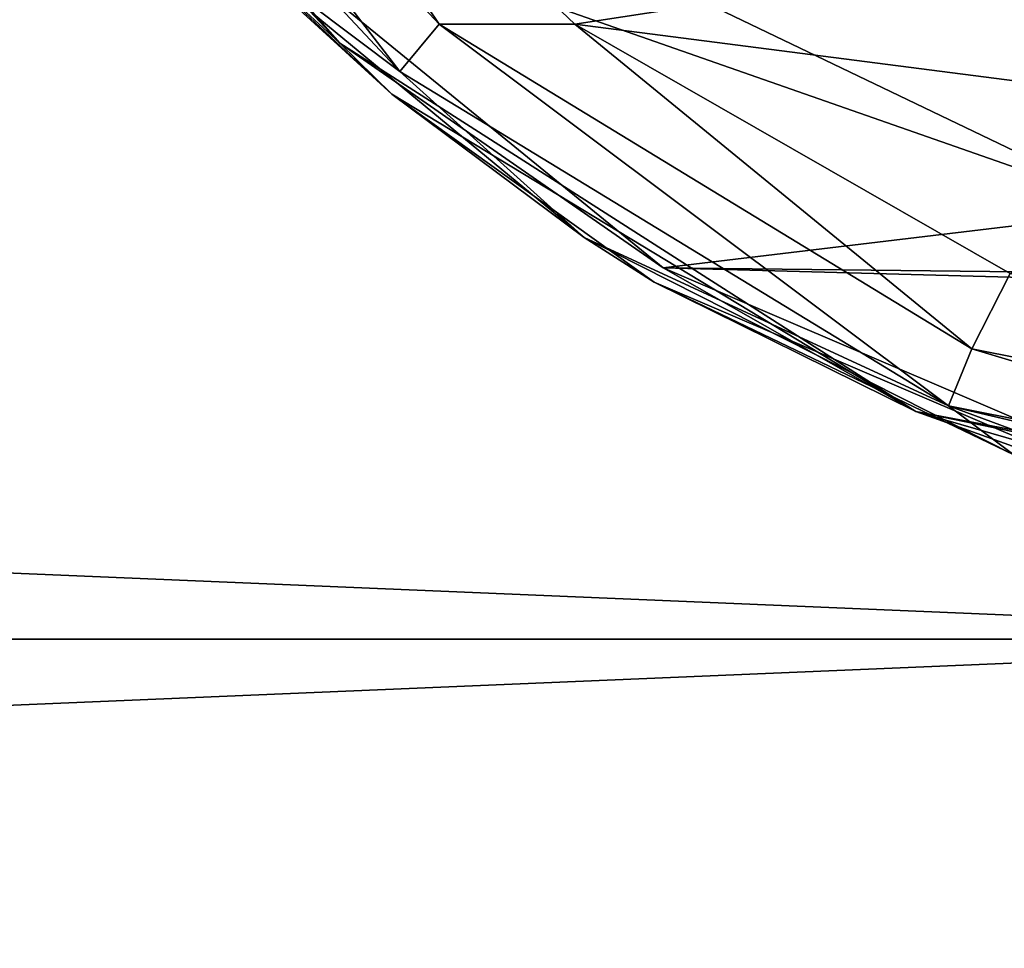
# Model space of a CAD drawing. Extents: x -252 to 252, y -10 to 685.
# Tile 538 of 656: x -119.29 to -113.44, y 579.67 to 585.18. Entities that reach past the tile are written whole.
import ezdxf

# ---------------------------------------------------------------- set-up
doc = ezdxf.new("R2010")
doc.units = 0
doc.header["$LTSCALE"] = 65.369103
for name, color, linetype in [('1633', 7, 'CONTINUOUS'), ('1634', 7, 'CONTINUOUS'), ('1636', 7, 'CONTINUOUS'), ('1639', 7, 'CONTINUOUS'), ('1654', 7, 'CONTINUOUS'), ('1655', 7, 'CONTINUOUS'), ('2509', 7, 'CONTINUOUS'), ('2514', 7, 'CONTINUOUS'), ('2518', 7, 'CONTINUOUS'), ('3903', 7, 'CONTINUOUS'), ('3904', 7, 'CONTINUOUS')]:
    doc.layers.add(name, color=color, linetype=linetype)

msp = doc.modelspace()

# ---------------------------------------------------------------- linework, layer by layer
at = {"layer": '1633', "color": 7, "linetype": 'CONTINUOUS'}
for points in [[(-115.4654, 583.7038, -68.5), (-118.3103, 586.0253, -68.5), (-112.6406, 584.0412, -68.5), (-115.4654, 583.7038, -68.5)], [(-112.6406, 584.0412, -68.5), (-118.3103, 586.0253, -68.5), (-115.2929, 585.3154, -68.5), (-112.6406, 584.0412, -68.5)], [(-110, 583.6417, -68.5), (-115.4654, 583.7038, -68.5), (-112.6406, 584.0412, -68.5), (-110, 583.6417, -68.5)], [(-105.0155, 583.4234, -68.5), (-115.4654, 583.7038, -68.5), (-110, 583.6417, -68.5), (-105.0155, 583.4234, -68.5)], [(-115.4654, 583.7038, -68.5), (-105.0155, 583.4234, -68.5), (-112.4524, 582.4133, -68.5), (-115.4654, 583.7038, -68.5)]]:
    msp.add_3dface(points, dxfattribs=at)
at = {"layer": '1634', "color": 7, "linetype": 'CONTINUOUS'}
for points in [[(-118.2271, 587.2776, -15.5), (-115.9903, 585.149, -15.5), (-113.9709, 585.46, -15.5), (-118.2271, 587.2776, -15.5)], [(-113.9709, 585.46, -15.5), (-115.9903, 585.149, -15.5), (-111.7686, 584.605, -15.5), (-113.9709, 585.46, -15.5)], [(-115.9903, 585.149, -15.5), (-113.4067, 583.6707, -15.5), (-111.7686, 584.605, -15.5), (-115.9903, 585.149, -15.5)]]:
    msp.add_3dface(points, dxfattribs=at)
at = {"layer": '1636', "color": 7, "linetype": 'CONTINUOUS'}
for points in [[(-118.3797, 585.9538, -68.4), (-117.0758, 584.7337, -68.4), (-118.1293, 585.6967, -16.5), (-118.3797, 585.9538, -68.4)], [(-118.1293, 585.6967, -16.5), (-117.0758, 584.7337, -68.4), (-115.9347, 583.8833, -16.5), (-118.1293, 585.6967, -16.5)], [(-117.0758, 584.7337, -68.4), (-115.5191, 583.6183, -68.4), (-115.9347, 583.8833, -16.5), (-117.0758, 584.7337, -68.4)], [(-115.9347, 583.8833, -16.5), (-115.5191, 583.6183, -68.4), (-113.3843, 582.5938, -16.5), (-115.9347, 583.8833, -16.5)], [(-115.5191, 583.6183, -68.4), (-112.4771, 582.3161, -68.4), (-113.3843, 582.5938, -16.5), (-115.5191, 583.6183, -68.4)]]:
    msp.add_3dface(points, dxfattribs=at)
at = {"layer": '1639', "color": 7, "linetype": 'CONTINUOUS'}
for points in [[(-114.8624, 586.136, -63.5), (-113.923, 585.5472, -15.6), (-112.6506, 584.9704, -63.5), (-114.8624, 586.136, -63.5)], [(-113.923, 585.5472, -15.6), (-111.7457, 584.7025, -15.6), (-112.6506, 584.9704, -63.5), (-113.923, 585.5472, -15.6)]]:
    msp.add_3dface(points, dxfattribs=at)
at = {"layer": '1654', "color": 7, "linetype": 'CONTINUOUS'}
for points in [[(-117.0297, 584.8693, -16.0005), (-119.3218, 587.8483, -15.634), (-119.6153, 587.6292, -16.0005), (-117.0297, 584.8693, -16.0005)], [(-116.795, 585.1505, -15.634), (-118.2271, 587.2776, -15.5), (-119.3218, 587.8483, -15.634), (-116.795, 585.1505, -15.634)], [(-116.795, 585.1505, -15.634), (-119.3218, 587.8483, -15.634), (-117.0297, 584.8693, -16.0005), (-116.795, 585.1505, -15.634)], [(-118.1293, 585.6967, -16.5), (-117.0297, 584.8693, -16.0005), (-119.6153, 587.6292, -16.0005), (-118.1293, 585.6967, -16.5)], [(-115.9903, 585.149, -15.5), (-118.2271, 587.2776, -15.5), (-116.795, 585.1505, -15.634), (-115.9903, 585.149, -15.5)], [(-118.1293, 585.6967, -16.5), (-115.9347, 583.8833, -16.5), (-117.0297, 584.8693, -16.0005), (-118.1293, 585.6967, -16.5)], [(-113.7717, 582.8842, -16.0005), (-116.795, 585.1505, -15.634), (-117.0297, 584.8693, -16.0005), (-113.7717, 582.8842, -16.0005)], [(-113.6342, 583.2237, -15.634), (-116.795, 585.1505, -15.634), (-113.7717, 582.8842, -16.0005), (-113.6342, 583.2237, -15.634)], [(-113.6342, 583.2237, -15.634), (-115.9903, 585.149, -15.5), (-116.795, 585.1505, -15.634), (-113.6342, 583.2237, -15.634)], [(-113.4067, 583.6707, -15.5), (-115.9903, 585.149, -15.5), (-113.6342, 583.2237, -15.634), (-113.4067, 583.6707, -15.5)], [(-115.9347, 583.8833, -16.5), (-113.7717, 582.8842, -16.0005), (-117.0297, 584.8693, -16.0005), (-115.9347, 583.8833, -16.5)], [(-115.9347, 583.8833, -16.5), (-113.3843, 582.5938, -16.5), (-113.7717, 582.8842, -16.0005), (-115.9347, 583.8833, -16.5)], [(-110, 582.5, -15.634), (-113.4067, 583.6707, -15.5), (-113.6342, 583.2237, -15.634), (-110, 582.5, -15.634)], [(-110, 582.1337, -16.0005), (-113.6342, 583.2237, -15.634), (-113.7717, 582.8842, -16.0005), (-110, 582.1337, -16.0005)], [(-110, 582.5, -15.634), (-113.6342, 583.2237, -15.634), (-110, 582.1337, -16.0005), (-110, 582.5, -15.634)], [(-110, 582, -16.5), (-110, 582.1337, -16.0005), (-113.7717, 582.8842, -16.0005), (-110, 582, -16.5)], [(-111.8655, 582.1787, -16.5), (-110, 582, -16.5), (-113.7717, 582.8842, -16.0005), (-111.8655, 582.1787, -16.5)], [(-113.3843, 582.5938, -16.5), (-111.8655, 582.1787, -16.5), (-113.7717, 582.8842, -16.0005), (-113.3843, 582.5938, -16.5)]]:
    msp.add_3dface(points, dxfattribs=at)
at = {"layer": '1655', "color": 7, "linetype": 'CONTINUOUS'}
msp.add_3dface([(-114.8624, 586.136, -63.5), (-112.6506, 584.9704, -63.5), (-113.3703, 585.4146, -63.9995), (-114.8624, 586.136, -63.5)], dxfattribs=at)
at = {"layer": '2509', "color": 7, "linetype": 'CONTINUOUS'}
for points in [[(-120.0713, 588.0837, -68.4707), (-118.3103, 586.0253, -68.5), (-117.3857, 585.0371, -68.4707), (-120.0713, 588.0837, -68.4707)], [(-118.3797, 585.9538, -68.4), (-120.0713, 588.0837, -68.4707), (-117.3857, 585.0371, -68.4707), (-118.3797, 585.9538, -68.4)], [(-118.3103, 586.0253, -68.5), (-115.4654, 583.7038, -68.5), (-117.3857, 585.0371, -68.4707), (-118.3103, 586.0253, -68.5)], [(-117.0758, 584.7337, -68.4), (-118.3797, 585.9538, -68.4), (-117.3857, 585.0371, -68.4707), (-117.0758, 584.7337, -68.4)], [(-117.0758, 584.7337, -68.4), (-117.3857, 585.0371, -68.4707), (-113.9663, 582.8518, -68.4707), (-117.0758, 584.7337, -68.4)], [(-117.3857, 585.0371, -68.4707), (-115.4654, 583.7038, -68.5), (-113.9663, 582.8518, -68.4707), (-117.3857, 585.0371, -68.4707)], [(-115.5191, 583.6183, -68.4), (-117.0758, 584.7337, -68.4), (-113.9663, 582.8518, -68.4707), (-115.5191, 583.6183, -68.4)], [(-115.4654, 583.7038, -68.5), (-112.4524, 582.4133, -68.5), (-113.9663, 582.8518, -68.4707), (-115.4654, 583.7038, -68.5)], [(-112.4771, 582.3161, -68.4), (-115.5191, 583.6183, -68.4), (-113.9663, 582.8518, -68.4707), (-112.4771, 582.3161, -68.4)], [(-112.4771, 582.3161, -68.4), (-113.9663, 582.8518, -68.4707), (-110, 582.0293, -68.4707), (-112.4771, 582.3161, -68.4)], [(-113.9663, 582.8518, -68.4707), (-110, 582.1, -68.5), (-110, 582.0293, -68.4707), (-113.9663, 582.8518, -68.4707)], [(-112.4524, 582.4133, -68.5), (-110, 582.1, -68.5), (-113.9663, 582.8518, -68.4707), (-112.4524, 582.4133, -68.5)]]:
    msp.add_3dface(points, dxfattribs=at)
at = {"layer": '2514', "color": 7, "linetype": 'CONTINUOUS'}
for points in [[(-111.7457, 584.7025, -15.6), (-113.923, 585.5472, -15.6), (-113.2989, 585.2019, -15.5293), (-111.7457, 584.7025, -15.6)], [(-113.9709, 585.46, -15.5), (-111.7686, 584.605, -15.5), (-113.2989, 585.2019, -15.5293), (-113.9709, 585.46, -15.5)]]:
    msp.add_3dface(points, dxfattribs=at)
at = {"layer": '2518', "color": 7, "linetype": 'CONTINUOUS'}
msp.add_3dface([(-112.6406, 584.0412, -68.5), (-115.2929, 585.3154, -68.5), (-112.6274, 586.6387, -68.4), (-112.6406, 584.0412, -68.5)], dxfattribs=at)
at = {"layer": '3903', "color": 7, "linetype": 'CONTINUOUS'}
for points in [[(-110, 587, 9.5263), (-210, 581.5, 11), (-110, 581.5, 11), (-110, 587, 9.5263)], [(-210, 585.7095, 10.1627), (-210, 581.5, 11), (-110, 587, 9.5263), (-210, 585.7095, 10.1627)], [(-110, 581.5, -11), (-210, 585.7095, -10.1627), (-110, 587, -9.5263), (-110, 581.5, -11)], [(-210, 581.5, -11), (-210, 585.7095, -10.1627), (-110, 581.5, -11), (-210, 581.5, -11)]]:
    msp.add_3dface(points, dxfattribs=at)
at = {"layer": '3904', "color": 7, "linetype": 'CONTINUOUS'}
for points in [[(-210, 577.2905, -10.1627), (-210, 581.5, -11), (-110, 576, -9.5263), (-210, 577.2905, -10.1627)], [(-210, 581.5, -11), (-110, 581.5, -11), (-110, 576, -9.5263), (-210, 581.5, -11)], [(-210, 581.5, 11), (-210, 577.2905, 10.1627), (-110, 581.5, 11), (-210, 581.5, 11)], [(-110, 581.5, 11), (-210, 577.2905, 10.1627), (-110, 576, 9.5263), (-110, 581.5, 11)]]:
    msp.add_3dface(points, dxfattribs=at)

doc.saveas('drawing.dxf')
